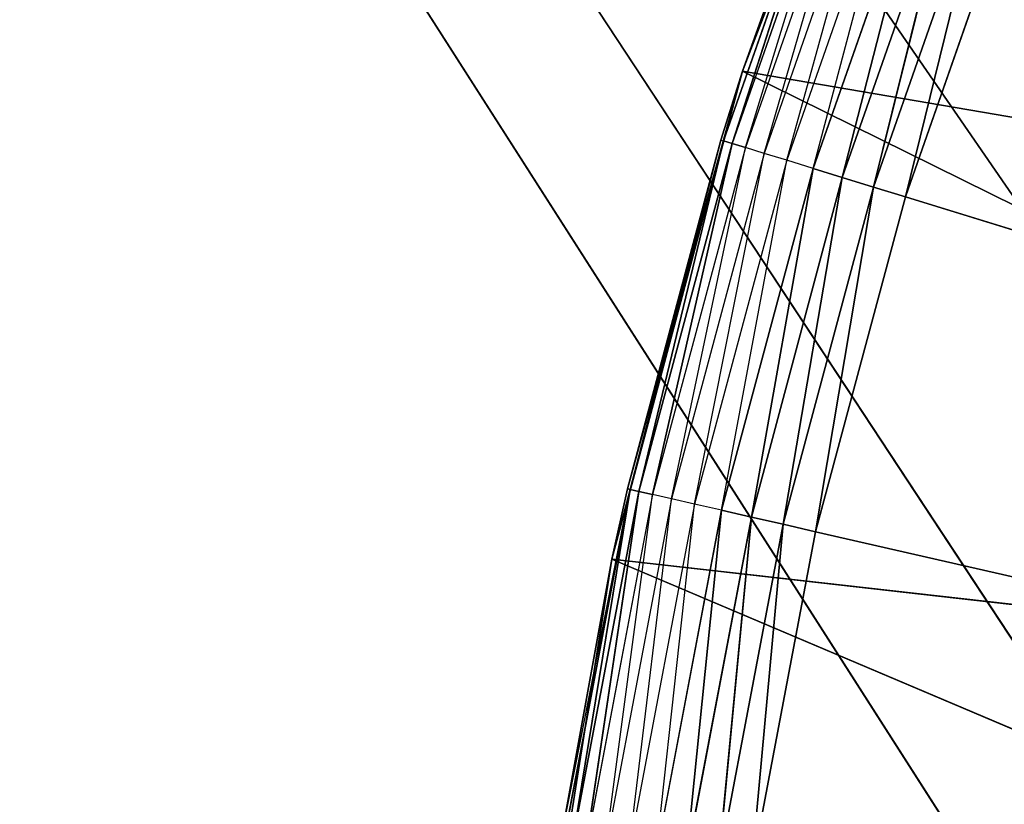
# Model space of a CAD drawing. Extents: x 0.05 to 8.85, y 0.05 to 8.85.
# Tile 337 of 656: x 0.65 to 0.75, y 7.78 to 7.86. Entities that reach past the tile are written whole.
import ezdxf

# ---------------------------------------------------------------- set-up
doc = ezdxf.new("R2010")
doc.units = 0
doc.header["$LTSCALE"] = 2.54
doc.layers.get('0').update_dxf_attribs({"color": 13, "linetype": 'CONTINUOUS'})

# ---------------------------------------------------------------- blocks, each defined once
blk = doc.blocks.new('SZCZOTKA_DO_WC_BEZ_POKRYWK')
at = {"color": 0}
for p, q in [((0.07623, 8.82416, 5.55), (0.85655, 7.63838, 5.55)), ((0.85123, 7.69916, 5.55), (0.07623, 8.82416, 5.55)), ((0.85123, 7.69916, 5.55), (0.07623, 8.82416, 5.55)), ((0.07623, 8.82416, 5.55), (0.85655, 7.63838, 5.55)), ((0.87234, 7.57945, 5.65), (0.07623, 8.82416, 5.65)), ((0.87234, 7.57945, 5.65), (0.07623, 8.82416, 5.65)), ((0.85655, 7.63838, 5.65), (0.07623, 8.82416, 5.65)), ((0.85123, 7.69916, 5.65), (0.07623, 8.82416, 5.65)), ((0.85655, 7.63838, 5.65), (0.07623, 8.82416, 5.65)), ((0.85123, 7.69916, 5.65), (0.07623, 8.82416, 5.65)), ((0.7257, 7.85366, 5.55), (0.74446, 7.90252, 5.55)), ((0.7257, 7.85366, 5.55), (0.74446, 7.90252, 5.55)), ((0.73608, 7.88172, 5.36653), (0.72373, 7.84644, 5.36653)), ((0.73608, 7.88172, 5.36653), (0.72373, 7.84644, 5.36653)), ((0.7246, 7.84618, 5.36316), (0.73608, 7.88172, 5.36653)), ((0.7246, 7.84618, 5.36316), (0.73608, 7.88172, 5.36653)), ((0.73692, 7.88139, 5.36316), (0.7246, 7.84618, 5.36316)), ((0.7257, 7.85366, 5.55), (0.73579, 7.88183, 5.37)), ((0.73579, 7.88183, 5.37), (0.7257, 7.85366, 5.37)), ((0.7257, 7.85366, 5.55), (0.73579, 7.88183, 5.37)), ((0.7257, 7.85366, 5.37), (0.73608, 7.88172, 5.36653)), ((0.726, 7.84574, 5.36), (0.73692, 7.88139, 5.36316)), ((0.73829, 7.88085, 5.36), (0.726, 7.84574, 5.36)), ((0.72792, 7.84515, 5.35714), (0.73829, 7.88085, 5.36)), ((0.74015, 7.88012, 5.35714), (0.72792, 7.84515, 5.35714)), ((0.73027, 7.84443, 5.35468), (0.74015, 7.88012, 5.35714)), ((0.74244, 7.87922, 5.35468), (0.73027, 7.84443, 5.35468)), ((0.733, 7.84359, 5.35268), (0.74244, 7.87922, 5.35468)), ((0.7451, 7.87817, 5.35268), (0.733, 7.84359, 5.35268)), ((0.73602, 7.84266, 5.35121), (0.7451, 7.87817, 5.35268)), ((0.73602, 7.84266, 5.35121), (0.7451, 7.87817, 5.35268)), ((0.74804, 7.87702, 5.35121), (0.73602, 7.84266, 5.35121)), ((0.74804, 7.87702, 5.35121), (0.73602, 7.84266, 5.35121)), ((0.73924, 7.84166, 5.3503), (0.74804, 7.87702, 5.35121)), ((0.73924, 7.84166, 5.3503), (0.74804, 7.87702, 5.35121)), ((0.75118, 7.87579, 5.3503), (0.73924, 7.84166, 5.3503)), ((0.75118, 7.87579, 5.3503), (0.73924, 7.84166, 5.3503)), ((0.74256, 7.84064, 5.35), (0.75118, 7.87579, 5.3503)), ((0.74256, 7.84064, 5.35), (0.75118, 7.87579, 5.3503)), ((0.74256, 7.84064, 5.35), (0.75441, 7.87452, 5.35)), ((0.74256, 7.84064, 5.35), (0.75441, 7.87452, 5.35)), ((0.71216, 7.80311, 5.55), (0.7257, 7.85366, 5.55)), ((0.71216, 7.80311, 5.55), (0.7257, 7.85366, 5.55)), ((0.71377, 7.81042, 5.37), (0.7257, 7.85366, 5.55)), ((0.71377, 7.81042, 5.37), (0.7257, 7.85366, 5.55)), ((0.7257, 7.85366, 5.37), (0.72344, 7.84653, 5.37)), ((0.72344, 7.84653, 5.37), (0.7257, 7.85366, 5.55)), ((0.72344, 7.84653, 5.37), (0.7257, 7.85366, 5.55)), ((0.7257, 7.85366, 5.37), (0.72373, 7.84644, 5.36653)), ((0.7257, 7.85366, 5.37), (0.7257, 7.85366, 5.55)), ((0.7257, 7.85366, 5.37), (0.7257, 7.85366, 5.55)), ((0.87581, 7.828, 5.55), (0.7257, 7.85366, 5.55)), ((0.7257, 7.85366, 5.55), (0.86223, 7.7862, 5.55)), ((0.7257, 7.85366, 5.55), (0.86223, 7.7862, 5.55)), ((0.87581, 7.828, 5.55), (0.7257, 7.85366, 5.55)), ((0.72344, 7.84653, 5.37), (0.71377, 7.81042, 5.37)), ((0.72344, 7.84653, 5.37), (0.71377, 7.81042, 5.37)), ((0.72344, 7.84653, 5.37), (0.71406, 7.81035, 5.36653)), ((0.72344, 7.84653, 5.37), (0.71406, 7.81035, 5.36653)), ((0.72344, 7.84653, 5.37), (0.72373, 7.84644, 5.36653)), ((0.72373, 7.84644, 5.36653), (0.71406, 7.81035, 5.36653)), ((0.72373, 7.84644, 5.36653), (0.71406, 7.81035, 5.36653)), ((0.71494, 7.81015, 5.36316), (0.72373, 7.84644, 5.36653)), ((0.71494, 7.81015, 5.36316), (0.72373, 7.84644, 5.36653)), ((0.7246, 7.84618, 5.36316), (0.71494, 7.81015, 5.36316)), ((0.7246, 7.84618, 5.36316), (0.71494, 7.81015, 5.36316)), ((0.71638, 7.80982, 5.36), (0.7246, 7.84618, 5.36316)), ((0.71638, 7.80982, 5.36), (0.7246, 7.84618, 5.36316)), ((0.726, 7.84574, 5.36), (0.71638, 7.80982, 5.36)), ((0.71833, 7.80938, 5.35714), (0.726, 7.84574, 5.36)), ((0.7246, 7.84618, 5.36316), (0.72373, 7.84644, 5.36653)), ((0.7246, 7.84618, 5.36316), (0.72373, 7.84644, 5.36653)), ((0.726, 7.84574, 5.36), (0.7246, 7.84618, 5.36316)), ((0.72792, 7.84515, 5.35714), (0.726, 7.84574, 5.36)), ((0.72792, 7.84515, 5.35714), (0.71833, 7.80938, 5.35714)), ((0.72073, 7.80883, 5.35468), (0.72792, 7.84515, 5.35714)), ((0.73027, 7.84443, 5.35468), (0.72792, 7.84515, 5.35714)), ((0.73027, 7.84443, 5.35468), (0.72073, 7.80883, 5.35468)), ((0.72352, 7.80819, 5.35268), (0.73027, 7.84443, 5.35468)), ((0.733, 7.84359, 5.35268), (0.72352, 7.80819, 5.35268)), ((0.7266, 7.80749, 5.35121), (0.733, 7.84359, 5.35268)), ((0.7266, 7.80749, 5.35121), (0.733, 7.84359, 5.35268)), ((0.733, 7.84359, 5.35268), (0.73027, 7.84443, 5.35468)), ((0.73602, 7.84266, 5.35121), (0.733, 7.84359, 5.35268)), ((0.73602, 7.84266, 5.35121), (0.733, 7.84359, 5.35268)), ((0.73602, 7.84266, 5.35121), (0.7266, 7.80749, 5.35121)), ((0.73602, 7.84266, 5.35121), (0.7266, 7.80749, 5.35121)), ((0.72988, 7.80674, 5.3503), (0.73602, 7.84266, 5.35121)), ((0.72988, 7.80674, 5.3503), (0.73602, 7.84266, 5.35121)), ((0.73924, 7.84166, 5.3503), (0.73602, 7.84266, 5.35121)), ((0.73924, 7.84166, 5.3503), (0.73602, 7.84266, 5.35121)), ((0.73924, 7.84166, 5.3503), (0.72988, 7.80674, 5.3503)), ((0.73924, 7.84166, 5.3503), (0.72988, 7.80674, 5.3503)), ((0.73326, 7.80597, 5.35), (0.73924, 7.84166, 5.3503)), ((0.73326, 7.80597, 5.35), (0.73924, 7.84166, 5.3503)), ((0.74256, 7.84064, 5.35), (0.73924, 7.84166, 5.3503)), ((0.74256, 7.84064, 5.35), (0.73924, 7.84166, 5.3503)), ((0.73326, 7.80597, 5.35), (0.74256, 7.84064, 5.35)), ((0.73326, 7.80597, 5.35), (0.74256, 7.84064, 5.35)), ((1.20123, 7.69916, 5.35), (0.74256, 7.84064, 5.35)), ((1.20123, 7.69916, 5.35), (0.74256, 7.84064, 5.35)), ((0.70681, 7.77368, 5.37), (0.71406, 7.81035, 5.36653)), ((0.71406, 7.81035, 5.36653), (0.70712, 7.77363, 5.36653)), ((0.71406, 7.81035, 5.36653), (0.70712, 7.77363, 5.36653)), ((0.70801, 7.7735, 5.36316), (0.71406, 7.81035, 5.36653)), ((0.70801, 7.7735, 5.36316), (0.71406, 7.81035, 5.36653)), ((0.71494, 7.81015, 5.36316), (0.70801, 7.7735, 5.36316)), ((0.71494, 7.81015, 5.36316), (0.70801, 7.7735, 5.36316)), ((0.70946, 7.77328, 5.36), (0.71494, 7.81015, 5.36316)), ((0.70946, 7.77328, 5.36), (0.71494, 7.81015, 5.36316)), ((0.71377, 7.81042, 5.37), (0.71216, 7.80311, 5.55)), ((0.71377, 7.81042, 5.37), (0.71216, 7.80311, 5.37)), ((0.71377, 7.81042, 5.37), (0.71216, 7.80311, 5.55)), ((0.71216, 7.80311, 5.37), (0.71406, 7.81035, 5.36653)), ((0.71377, 7.81042, 5.37), (0.71406, 7.81035, 5.36653)), ((0.71494, 7.81015, 5.36316), (0.71406, 7.81035, 5.36653)), ((0.71494, 7.81015, 5.36316), (0.71406, 7.81035, 5.36653)), ((0.71638, 7.80982, 5.36), (0.71494, 7.81015, 5.36316)), ((0.71638, 7.80982, 5.36), (0.71494, 7.81015, 5.36316)), ((0.71638, 7.80982, 5.36), (0.70946, 7.77328, 5.36)), ((0.71144, 7.77298, 5.35714), (0.71638, 7.80982, 5.36)), ((0.71833, 7.80938, 5.35714), (0.71144, 7.77298, 5.35714)), ((0.71388, 7.77261, 5.35468), (0.71833, 7.80938, 5.35714)), ((0.72073, 7.80883, 5.35468), (0.71388, 7.77261, 5.35468)), ((0.71833, 7.80938, 5.35714), (0.71638, 7.80982, 5.36)), ((0.7167, 7.77219, 5.35268), (0.72073, 7.80883, 5.35468)), ((0.72073, 7.80883, 5.35468), (0.71833, 7.80938, 5.35714)), ((0.72352, 7.80819, 5.35268), (0.72073, 7.80883, 5.35468)), ((0.72352, 7.80819, 5.35268), (0.7167, 7.77219, 5.35268)), ((0.71983, 7.77172, 5.35121), (0.72352, 7.80819, 5.35268)), ((0.71983, 7.77172, 5.35121), (0.72352, 7.80819, 5.35268)), ((0.7266, 7.80749, 5.35121), (0.72352, 7.80819, 5.35268)), ((0.7266, 7.80749, 5.35121), (0.72352, 7.80819, 5.35268)), ((0.7266, 7.80749, 5.35121), (0.71983, 7.77172, 5.35121)), ((0.7266, 7.80749, 5.35121), (0.71983, 7.77172, 5.35121)), ((0.72316, 7.77121, 5.3503), (0.7266, 7.80749, 5.35121)), ((0.72316, 7.77121, 5.3503), (0.7266, 7.80749, 5.35121)), ((0.72988, 7.80674, 5.3503), (0.7266, 7.80749, 5.35121)), ((0.72988, 7.80674, 5.3503), (0.7266, 7.80749, 5.35121)), ((0.72988, 7.80674, 5.3503), (0.72316, 7.77121, 5.3503)), ((0.72988, 7.80674, 5.3503), (0.72316, 7.77121, 5.3503)), ((0.72659, 7.7707, 5.35), (0.72988, 7.80674, 5.3503)), ((0.72659, 7.7707, 5.35), (0.72988, 7.80674, 5.3503)), ((0.72659, 7.7707, 5.35), (0.73326, 7.80597, 5.35)), ((0.72659, 7.7707, 5.35), (0.73326, 7.80597, 5.35)), ((0.73326, 7.80597, 5.35), (0.72988, 7.80674, 5.3503)), ((0.73326, 7.80597, 5.35), (0.72988, 7.80674, 5.3503)), ((0.73326, 7.80597, 5.35), (1.20123, 7.69916, 5.35)), ((0.73326, 7.80597, 5.35), (1.20123, 7.69916, 5.35)), ((0.70397, 7.75142, 5.55), (0.71216, 7.80311, 5.55)), ((0.70397, 7.75142, 5.55), (0.71216, 7.80311, 5.55)), ((0.71216, 7.80311, 5.37), (0.70681, 7.77368, 5.37)), ((0.70681, 7.77368, 5.37), (0.71216, 7.80311, 5.55)), ((0.70681, 7.77368, 5.37), (0.71216, 7.80311, 5.55)), ((0.71216, 7.80311, 5.37), (0.71216, 7.80311, 5.55)), ((0.71216, 7.80311, 5.37), (0.71216, 7.80311, 5.55)), ((0.71216, 7.80311, 5.55), (0.86223, 7.7862, 5.55)), ((0.71216, 7.80311, 5.55), (0.86223, 7.7862, 5.55)), ((0.71216, 7.80311, 5.55), (0.85399, 7.74302, 5.55)), ((0.71216, 7.80311, 5.55), (0.85399, 7.74302, 5.55))]:
    blk.add_line(p, q, dxfattribs=at)
mesh = blk.add_polyface(dxfattribs=at)
corners = [(0.85655, 7.63838, 5.55), (0.07623, 0.07416, 5.55), (0.07623, 8.82416, 5.55)]
mesh.append_faces([[corners[k] for k in face] for face in [(0, 1, 2)]], dxfattribs={"color": 0})
mesh = blk.add_polyface(dxfattribs=at)
corners = [(0.89812, 7.87416, 5.55), (0.87234, 7.81886, 5.55), (0.07623, 8.82416, 5.55)]
mesh.append_faces([[corners[k] for k in face] for face in [(0, 1, 2)]], dxfattribs={"color": 0})
mesh = blk.add_polyface(dxfattribs=at)
corners = [(0.87234, 7.81886, 5.55), (0.85655, 7.75993, 5.55), (0.07623, 8.82416, 5.55)]
mesh.append_faces([[corners[k] for k in face] for face in [(0, 1, 2)]], dxfattribs={"color": 0})
mesh = blk.add_polyface(dxfattribs=at)
corners = [(0.85655, 7.75993, 5.55), (0.85123, 7.69916, 5.55), (0.07623, 8.82416, 5.55)]
mesh.append_faces([[corners[k] for k in face] for face in [(0, 1, 2)]], dxfattribs={"color": 0})
mesh = blk.add_polyface(dxfattribs=at)
corners = [(0.85655, 7.63838, 5.55), (0.07623, 8.82416, 5.55), (0.85123, 7.69916, 5.55)]
mesh.append_faces([[corners[k] for k in face] for face in [(0, 1, 2)]], dxfattribs={"color": 0})
mesh = blk.add_polyface(dxfattribs=at)
corners = [(0.87234, 7.57945, 5.65), (0.07623, 8.82416, 5.65), (0.07623, 0.07416, 5.65)]
mesh.append_faces([[corners[k] for k in face] for face in [(0, 1, 2)]], dxfattribs={"color": 0})
mesh = blk.add_polyface(dxfattribs=at)
corners = [(0.87234, 7.57945, 5.65), (0.85655, 7.63838, 5.65), (0.07623, 8.82416, 5.65)]
mesh.append_faces([[corners[k] for k in face] for face in [(0, 1, 2)]], dxfattribs={"color": 0})
mesh = blk.add_polyface(dxfattribs=at)
corners = [(0.85655, 7.63838, 5.65), (0.85123, 7.69916, 5.65), (0.07623, 8.82416, 5.65)]
mesh.append_faces([[corners[k] for k in face] for face in [(0, 1, 2)]], dxfattribs={"color": 0})
mesh = blk.add_polyface(dxfattribs=at)
corners = [(0.85655, 7.75993, 5.65), (0.07623, 8.82416, 5.65), (0.85123, 7.69916, 5.65)]
mesh.append_faces([[corners[k] for k in face] for face in [(0, 1, 2)]], dxfattribs={"color": 0})
mesh = blk.add_polyface(dxfattribs=at)
corners = [(0.87234, 7.81886, 5.65), (0.07623, 8.82416, 5.65), (0.85655, 7.75993, 5.65)]
mesh.append_faces([[corners[k] for k in face] for face in [(0, 1, 2)]], dxfattribs={"color": 0})
mesh = blk.add_polyface(dxfattribs=at)
corners = [(0.89812, 7.87416, 5.65), (0.07623, 8.82416, 5.65), (0.87234, 7.81886, 5.65)]
mesh.append_faces([[corners[k] for k in face] for face in [(0, 1, 2)]], dxfattribs={"color": 0})
mesh = blk.add_polyface(dxfattribs=at)
corners = [(0.87581, 7.828, 5.55), (0.76822, 7.94916, 5.55), (0.74446, 7.90252, 5.55)]
mesh.append_faces([[corners[k] for k in face] for face in [(0, 1, 2)]], dxfattribs={"color": 0})
mesh = blk.add_polyface(dxfattribs=at)
corners = [(0.74446, 7.90252, 5.55), (0.73579, 7.88183, 5.37), (0.7257, 7.85366, 5.55)]
mesh.append_faces([[corners[k] for k in face] for face in [(0, 1, 2)]], dxfattribs={"color": 0})
mesh = blk.add_polyface(dxfattribs=at)
corners = [(0.87581, 7.828, 5.55), (0.74446, 7.90252, 5.55), (0.7257, 7.85366, 5.55)]
mesh.append_faces([[corners[k] for k in face] for face in [(0, 1, 2)]], dxfattribs={"color": 0})
mesh = blk.add_polyface(dxfattribs=at)
corners = [(0.73608, 7.88172, 5.36653), (0.72373, 7.84644, 5.36653), (0.7257, 7.85366, 5.37)]
mesh.append_faces([[corners[k] for k in face] for face in [(0, 1, 2)]], dxfattribs={"color": 0})
mesh = blk.add_polyface(dxfattribs=at)
corners = [(0.73608, 7.88172, 5.36653), (0.7246, 7.84618, 5.36316), (0.72373, 7.84644, 5.36653)]
mesh.append_faces([[corners[k] for k in face] for face in [(0, 1, 2)]], dxfattribs={"color": 0})
mesh = blk.add_polyface(dxfattribs=at)
corners = [(0.73608, 7.88172, 5.36653), (0.73692, 7.88139, 5.36316), (0.7246, 7.84618, 5.36316)]
mesh.append_faces([[corners[k] for k in face] for face in [(0, 1, 2)]], dxfattribs={"color": 0})
mesh = blk.add_polyface(dxfattribs=at)
corners = [(0.73579, 7.88183, 5.37), (0.7257, 7.85366, 5.37), (0.7257, 7.85366, 5.55)]
mesh.append_faces([[corners[k] for k in face] for face in [(0, 1, 2)]], dxfattribs={"color": 0})
mesh = blk.add_polyface(dxfattribs=at)
corners = [(0.7451, 7.87817, 5.35268), (0.73602, 7.84266, 5.35121), (0.733, 7.84359, 5.35268)]
mesh.append_faces([[corners[k] for k in face] for face in [(0, 1, 2)]], dxfattribs={"color": 0})
mesh = blk.add_polyface(dxfattribs=at)
corners = [(0.74804, 7.87702, 5.35121), (0.73602, 7.84266, 5.35121), (0.7451, 7.87817, 5.35268)]
mesh.append_faces([[corners[k] for k in face] for face in [(0, 1, 2)]], dxfattribs={"color": 0})
mesh = blk.add_polyface(dxfattribs=at)
corners = [(0.74804, 7.87702, 5.35121), (0.73924, 7.84166, 5.3503), (0.73602, 7.84266, 5.35121)]
mesh.append_faces([[corners[k] for k in face] for face in [(0, 1, 2)]], dxfattribs={"color": 0})
mesh = blk.add_polyface(dxfattribs=at)
corners = [(0.75118, 7.87579, 5.3503), (0.73924, 7.84166, 5.3503), (0.74804, 7.87702, 5.35121)]
mesh.append_faces([[corners[k] for k in face] for face in [(0, 1, 2)]], dxfattribs={"color": 0})
mesh = blk.add_polyface(dxfattribs=at)
corners = [(0.75118, 7.87579, 5.3503), (0.74256, 7.84064, 5.35), (0.73924, 7.84166, 5.3503)]
mesh.append_faces([[corners[k] for k in face] for face in [(0, 1, 2)]], dxfattribs={"color": 0})
mesh = blk.add_polyface(dxfattribs=at)
corners = [(0.75441, 7.87452, 5.35), (0.74256, 7.84064, 5.35), (0.75118, 7.87579, 5.3503)]
mesh.append_faces([[corners[k] for k in face] for face in [(0, 1, 2)]], dxfattribs={"color": 0})
mesh = blk.add_polyface(dxfattribs=at)
corners = [(1.20123, 7.69916, 5.35), (0.74256, 7.84064, 5.35), (0.75441, 7.87452, 5.35)]
mesh.append_faces([[corners[k] for k in face] for face in [(0, 1, 2)]], dxfattribs={"color": 0})
mesh = blk.add_polyface(dxfattribs=at)
corners = [(0.7257, 7.85366, 5.55), (0.71377, 7.81042, 5.37), (0.71216, 7.80311, 5.55)]
mesh.append_faces([[corners[k] for k in face] for face in [(0, 1, 2)]], dxfattribs={"color": 0})
mesh = blk.add_polyface(dxfattribs=at)
corners = [(0.86223, 7.7862, 5.55), (0.7257, 7.85366, 5.55), (0.71216, 7.80311, 5.55)]
mesh.append_faces([[corners[k] for k in face] for face in [(0, 1, 2)]], dxfattribs={"color": 0})
mesh = blk.add_polyface(dxfattribs=at)
corners = [(0.7257, 7.85366, 5.55), (0.72344, 7.84653, 5.37), (0.71377, 7.81042, 5.37)]
mesh.append_faces([[corners[k] for k in face] for face in [(0, 1, 2)]], dxfattribs={"color": 0})
mesh = blk.add_polyface(dxfattribs=at)
corners = [(0.7257, 7.85366, 5.37), (0.72344, 7.84653, 5.37), (0.7257, 7.85366, 5.55)]
mesh.append_faces([[corners[k] for k in face] for face in [(0, 1, 2)]], dxfattribs={"color": 0})
mesh = blk.add_polyface(dxfattribs=at)
corners = [(0.87581, 7.828, 5.55), (0.7257, 7.85366, 5.55), (0.86223, 7.7862, 5.55)]
mesh.append_faces([[corners[k] for k in face] for face in [(0, 1, 2)]], dxfattribs={"color": 0})
mesh = blk.add_polyface(dxfattribs=at)
corners = [(0.72344, 7.84653, 5.37), (0.71406, 7.81035, 5.36653), (0.71377, 7.81042, 5.37)]
mesh.append_faces([[corners[k] for k in face] for face in [(0, 1, 2)]], dxfattribs={"color": 0})
mesh = blk.add_polyface(dxfattribs=at)
corners = [(0.72344, 7.84653, 5.37), (0.72373, 7.84644, 5.36653), (0.71406, 7.81035, 5.36653)]
mesh.append_faces([[corners[k] for k in face] for face in [(0, 1, 2)]], dxfattribs={"color": 0})
mesh = blk.add_polyface(dxfattribs=at)
corners = [(0.72373, 7.84644, 5.36653), (0.71494, 7.81015, 5.36316), (0.71406, 7.81035, 5.36653)]
mesh.append_faces([[corners[k] for k in face] for face in [(0, 1, 2)]], dxfattribs={"color": 0})
mesh = blk.add_polyface(dxfattribs=at)
corners = [(0.72373, 7.84644, 5.36653), (0.7246, 7.84618, 5.36316), (0.71494, 7.81015, 5.36316)]
mesh.append_faces([[corners[k] for k in face] for face in [(0, 1, 2)]], dxfattribs={"color": 0})
mesh = blk.add_polyface(dxfattribs=at)
corners = [(0.7246, 7.84618, 5.36316), (0.71638, 7.80982, 5.36), (0.71494, 7.81015, 5.36316)]
mesh.append_faces([[corners[k] for k in face] for face in [(0, 1, 2)]], dxfattribs={"color": 0})
mesh = blk.add_polyface(dxfattribs=at)
corners = [(0.7246, 7.84618, 5.36316), (0.726, 7.84574, 5.36), (0.71638, 7.80982, 5.36)]
mesh.append_faces([[corners[k] for k in face] for face in [(0, 1, 2)]], dxfattribs={"color": 0})
mesh = blk.add_polyface(dxfattribs=at)
corners = [(0.733, 7.84359, 5.35268), (0.7266, 7.80749, 5.35121), (0.72352, 7.80819, 5.35268)]
mesh.append_faces([[corners[k] for k in face] for face in [(0, 1, 2)]], dxfattribs={"color": 0})
mesh = blk.add_polyface(dxfattribs=at)
corners = [(0.73602, 7.84266, 5.35121), (0.7266, 7.80749, 5.35121), (0.733, 7.84359, 5.35268)]
mesh.append_faces([[corners[k] for k in face] for face in [(0, 1, 2)]], dxfattribs={"color": 0})
mesh = blk.add_polyface(dxfattribs=at)
corners = [(0.73602, 7.84266, 5.35121), (0.72988, 7.80674, 5.3503), (0.7266, 7.80749, 5.35121)]
mesh.append_faces([[corners[k] for k in face] for face in [(0, 1, 2)]], dxfattribs={"color": 0})
mesh = blk.add_polyface(dxfattribs=at)
corners = [(0.73924, 7.84166, 5.3503), (0.72988, 7.80674, 5.3503), (0.73602, 7.84266, 5.35121)]
mesh.append_faces([[corners[k] for k in face] for face in [(0, 1, 2)]], dxfattribs={"color": 0})
mesh = blk.add_polyface(dxfattribs=at)
corners = [(0.73924, 7.84166, 5.3503), (0.73326, 7.80597, 5.35), (0.72988, 7.80674, 5.3503)]
mesh.append_faces([[corners[k] for k in face] for face in [(0, 1, 2)]], dxfattribs={"color": 0})
mesh = blk.add_polyface(dxfattribs=at)
corners = [(0.74256, 7.84064, 5.35), (0.73326, 7.80597, 5.35), (0.73924, 7.84166, 5.3503)]
mesh.append_faces([[corners[k] for k in face] for face in [(0, 1, 2)]], dxfattribs={"color": 0})
mesh = blk.add_polyface(dxfattribs=at)
corners = [(1.20123, 7.69916, 5.35), (0.73326, 7.80597, 5.35), (0.74256, 7.84064, 5.35)]
mesh.append_faces([[corners[k] for k in face] for face in [(0, 1, 2)]], dxfattribs={"color": 0})
mesh = blk.add_polyface(dxfattribs=at)
corners = [(0.71406, 7.81035, 5.36653), (0.70712, 7.77363, 5.36653), (0.70681, 7.77368, 5.37)]
mesh.append_faces([[corners[k] for k in face] for face in [(0, 1, 2)]], dxfattribs={"color": 0})
mesh = blk.add_polyface(dxfattribs=at)
corners = [(0.71406, 7.81035, 5.36653), (0.70801, 7.7735, 5.36316), (0.70712, 7.77363, 5.36653)]
mesh.append_faces([[corners[k] for k in face] for face in [(0, 1, 2)]], dxfattribs={"color": 0})
mesh = blk.add_polyface(dxfattribs=at)
corners = [(0.71406, 7.81035, 5.36653), (0.71494, 7.81015, 5.36316), (0.70801, 7.7735, 5.36316)]
mesh.append_faces([[corners[k] for k in face] for face in [(0, 1, 2)]], dxfattribs={"color": 0})
mesh = blk.add_polyface(dxfattribs=at)
corners = [(0.71494, 7.81015, 5.36316), (0.70946, 7.77328, 5.36), (0.70801, 7.7735, 5.36316)]
mesh.append_faces([[corners[k] for k in face] for face in [(0, 1, 2)]], dxfattribs={"color": 0})
mesh = blk.add_polyface(dxfattribs=at)
corners = [(0.71494, 7.81015, 5.36316), (0.71638, 7.80982, 5.36), (0.70946, 7.77328, 5.36)]
mesh.append_faces([[corners[k] for k in face] for face in [(0, 1, 2)]], dxfattribs={"color": 0})
mesh = blk.add_polyface(dxfattribs=at)
corners = [(0.71377, 7.81042, 5.37), (0.71216, 7.80311, 5.37), (0.71216, 7.80311, 5.55)]
mesh.append_faces([[corners[k] for k in face] for face in [(0, 1, 2)]], dxfattribs={"color": 0})
mesh = blk.add_polyface(dxfattribs=at)
corners = [(0.72352, 7.80819, 5.35268), (0.71983, 7.77172, 5.35121), (0.7167, 7.77219, 5.35268)]
mesh.append_faces([[corners[k] for k in face] for face in [(0, 1, 2)]], dxfattribs={"color": 0})
mesh = blk.add_polyface(dxfattribs=at)
corners = [(0.7266, 7.80749, 5.35121), (0.71983, 7.77172, 5.35121), (0.72352, 7.80819, 5.35268)]
mesh.append_faces([[corners[k] for k in face] for face in [(0, 1, 2)]], dxfattribs={"color": 0})
mesh = blk.add_polyface(dxfattribs=at)
corners = [(0.7266, 7.80749, 5.35121), (0.72316, 7.77121, 5.3503), (0.71983, 7.77172, 5.35121)]
mesh.append_faces([[corners[k] for k in face] for face in [(0, 1, 2)]], dxfattribs={"color": 0})
mesh = blk.add_polyface(dxfattribs=at)
corners = [(0.72988, 7.80674, 5.3503), (0.72316, 7.77121, 5.3503), (0.7266, 7.80749, 5.35121)]
mesh.append_faces([[corners[k] for k in face] for face in [(0, 1, 2)]], dxfattribs={"color": 0})
mesh = blk.add_polyface(dxfattribs=at)
corners = [(0.72988, 7.80674, 5.3503), (0.72659, 7.7707, 5.35), (0.72316, 7.77121, 5.3503)]
mesh.append_faces([[corners[k] for k in face] for face in [(0, 1, 2)]], dxfattribs={"color": 0})
mesh = blk.add_polyface(dxfattribs=at)
corners = [(0.73326, 7.80597, 5.35), (0.72659, 7.7707, 5.35), (0.72988, 7.80674, 5.3503)]
mesh.append_faces([[corners[k] for k in face] for face in [(0, 1, 2)]], dxfattribs={"color": 0})
mesh = blk.add_polyface(dxfattribs=at)
corners = [(1.20123, 7.69916, 5.35), (0.72659, 7.7707, 5.35), (0.73326, 7.80597, 5.35)]
mesh.append_faces([[corners[k] for k in face] for face in [(0, 1, 2)]], dxfattribs={"color": 0})
mesh = blk.add_polyface(dxfattribs=at)
corners = [(0.71216, 7.80311, 5.55), (0.70681, 7.77368, 5.37), (0.70397, 7.75142, 5.55)]
mesh.append_faces([[corners[k] for k in face] for face in [(0, 1, 2)]], dxfattribs={"color": 0})
mesh = blk.add_polyface(dxfattribs=at)
corners = [(0.85399, 7.74302, 5.55), (0.71216, 7.80311, 5.55), (0.70397, 7.75142, 5.55)]
mesh.append_faces([[corners[k] for k in face] for face in [(0, 1, 2)]], dxfattribs={"color": 0})
mesh = blk.add_polyface(dxfattribs=at)
corners = [(0.71216, 7.80311, 5.37), (0.70681, 7.77368, 5.37), (0.71216, 7.80311, 5.55)]
mesh.append_faces([[corners[k] for k in face] for face in [(0, 1, 2)]], dxfattribs={"color": 0})
mesh = blk.add_polyface(dxfattribs=at)
corners = [(0.86223, 7.7862, 5.55), (0.71216, 7.80311, 5.55), (0.85399, 7.74302, 5.55)]
mesh.append_faces([[corners[k] for k in face] for face in [(0, 1, 2)]], dxfattribs={"color": 0})

msp = doc.modelspace()

# ---------------------------------------------------------------- block references
at = {"color": 0}
msp.add_blockref('SZCZOTKA_DO_WC_BEZ_POKRYWK', (0, 0), dxfattribs=at)

doc.saveas('drawing.dxf')
